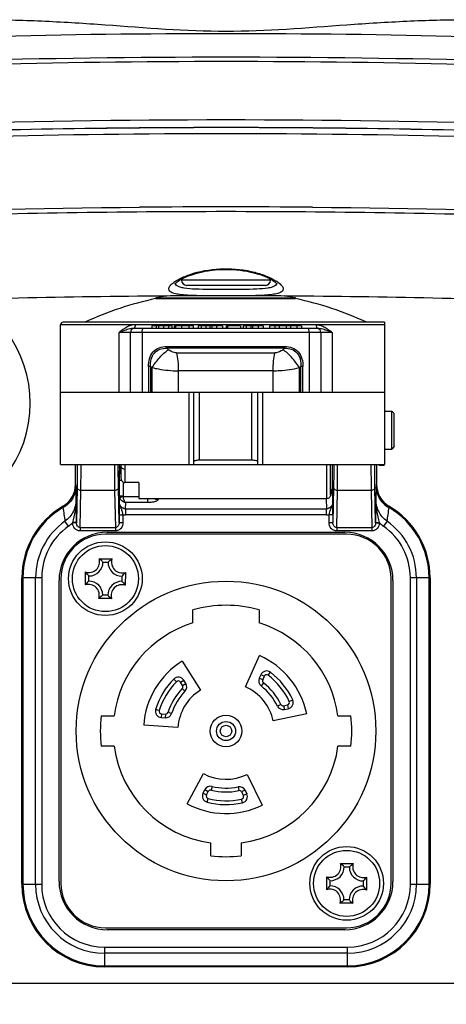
# Model space of a CAD drawing. Header units: millimetres. Extents: x 0 to 420, y -341 to 792.
# Tile 288 of 325: x 361 to 367, y 154 to 168. Entities that reach past the tile are written whole.
import ezdxf

# ---------------------------------------------------------------- set-up
doc = ezdxf.new("R2010")
doc.units = ezdxf.units.MM
doc.header["$LTSCALE"] = 23.1
doc.layers.get('0').update_dxf_attribs({"linetype": 'CONTINUOUS'})
doc.layers.add('02___PRT_ALL_AXES', color=7, linetype='CONTINUOUS')
doc.layers.add('DIM_PILOTEES', color=7, linetype='CONTINUOUS')
doc.styles.get("Standard").update_dxf_attribs({"font": 'txt', "width": 0.7})
doc.dimstyles.new('DIMSTYLE_4', dxfattribs={"dimtxt": 2.5, "dimasz": 3.5, "dimexe": 2, "dimexo": 0, "dimtad": 1, "dimdec": 0, "dimlfac": 5.882353, "dimdsep": 46, "dimtxsty": 'Standard', "dimblk": '_FILLED', "dimblk1": '_FILLED', "dimblk2": '_FILLED', "dimcen": 0.09, "dimazin": 2, "dimtp": 0.5, "dimtm": 0.5, "dimtfac": 1, "dimtdec": 0, "dimtofl": 0, "dimtmove": 0, "dimatfit": 3, "dimldrblk": '_FILLED', "dimfxl": 0, "dimtolj": 1, "dimarcsym": 0})

# ---------------------------------------------------------------- blocks, each defined once
blk = doc.blocks.new('_FILLED')
at = {"color": 0, "linetype": 'ByBlock'}
blk.add_solid([(0, 0), (-1, 0.1429), (-1, -0.1429)], dxfattribs=at)
blk = doc.blocks.new('*D7')
at = {"layer": 'DIM_PILOTEES', "color": 2, "linetype": 'Continuous'}
for p, q in [((333.361, 162.825), (333.361, 143.937)), ((394.248, 162.825), (394.248, 143.937)), ((333.361, 145.937), (363.805, 145.937)), ((394.248, 145.937), (363.805, 145.937))]:
    blk.add_line(p, q, dxfattribs=at)
at = {"layer": 'DIM_PILOTEES', "color": 2, "linetype": 'Continuous', "xscale": 3.5, "yscale": 3.5, "zscale": 3.5, "rotation": 180}
blk.add_blockref('_FILLED', (333.361, 145.937), dxfattribs=at)
at = {"layer": 'DIM_PILOTEES', "color": 2, "linetype": 'Continuous', "xscale": 3.5, "yscale": 3.5, "zscale": 3.5}
blk.add_blockref('_FILLED', (394.248, 145.937), dxfattribs=at)
at = {"layer": 'DIM_PILOTEES', "color": 2, "linetype": 'Continuous', "insert": (363.805, 149.062), "char_height": 2.5, "width": 8.30357, "attachment_point": 2, "line_spacing_factor": 0.9}
blk.add_mtext('{\\ftxt;\\W0.0001;\\H0.0001;\\~}{\\ftxt;\\W2.2142857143;\\H2.5; }{\\ftxt;\\W0.0001;\\H0.0001;\\~}', dxfattribs=at)

msp = doc.modelspace()

# ---------------------------------------------------------------- linework, layer by layer
at = {"color": 7, "linetype": 'Continuous'}
for p, q in [((363.2096, 164.0452), (363.2096, 164.0288)), ((364.3996, 164.0288), (363.2096, 164.0288)), ((364.3996, 164.0452), (364.3996, 164.0288)), ((364.3316, 163.9608), (363.2776, 163.9608)), ((362.8657, 163.7921), (364.7357, 163.7921)), ((362.8657, 163.7921), (362.8657, 163.7828)), ((362.8657, 163.7828), (364.7357, 163.7828)), ((364.7357, 163.7828), (364.7357, 163.7921)), ((365.9257, 163.4338), (361.5907, 163.4338)), ((361.5907, 161.5638), (361.5907, 163.4338)), ((365.9257, 163.4678), (361.6247, 163.4678)), ((365.0408, 163.3828), (362.5607, 163.3828)), ((363.0826, 163.4168), (362.8116, 163.4168)), ((362.8116, 163.4168), (362.8116, 163.3828)), ((362.8688, 163.4168), (362.8688, 163.3828)), ((362.9013, 163.4168), (362.9013, 163.3828)), ((362.9726, 163.3828), (362.9726, 163.4168)), ((363.0355, 163.4168), (363.0355, 163.3828)), ((363.0775, 163.4168), (363.0775, 163.3828)), ((363.0826, 163.3828), (363.0826, 163.4168)), ((363.3691, 163.4168), (363.1096, 163.4168)), ((363.1096, 163.4168), (363.1096, 163.3828)), ((363.1288, 163.4168), (363.1288, 163.3828)), ((363.2094, 163.4168), (363.2094, 163.3828)), ((363.3056, 163.4168), (363.3056, 163.3828)), ((363.3645, 163.4168), (363.3645, 163.3828)), ((363.3691, 163.3828), (363.3691, 163.4168)), ((363.7588, 163.4168), (363.4301, 163.4168)), ((363.4301, 163.4168), (363.4301, 163.3828)), ((363.4741, 163.4168), (363.4741, 163.3828)), ((363.5345, 163.4168), (363.5345, 163.3828)), ((363.5878, 163.4168), (363.5878, 163.3828)), ((363.6155, 163.4168), (363.6155, 163.3828)), ((363.6757, 163.4168), (363.6757, 163.3828)), ((363.7588, 163.4168), (363.7588, 163.3828)), ((363.9979, 163.4168), (363.8088, 163.4168)), ((363.8088, 163.4168), (363.8088, 163.3828)), ((363.8237, 163.4168), (363.8237, 163.3828)), ((363.9979, 163.4168), (363.9979, 163.3828)), ((364.3008, 163.4168), (364.0321, 163.4168)), ((364.0321, 163.4168), (364.0321, 163.3828)), ((364.0751, 163.4168), (364.0751, 163.3828)), ((364.1352, 163.4168), (364.1352, 163.3828)), ((364.1571, 163.4168), (364.1571, 163.3828)), ((364.2353, 163.4168), (364.2353, 163.3828)), ((364.3008, 163.4168), (364.3008, 163.3828)), ((364.8139, 163.4168), (364.3862, 163.4168)), ((364.3862, 163.4168), (364.3862, 163.3828)), ((364.4598, 163.4168), (364.4598, 163.3828)), ((364.5179, 163.4168), (364.5179, 163.3828)), ((364.6113, 163.4168), (364.6113, 163.3828)), ((364.6658, 163.4168), (364.6658, 163.3828)), ((364.7514, 163.4168), (364.7514, 163.3828)), ((364.8139, 163.4168), (364.8139, 163.3828)), ((365.9257, 163.4678), (365.9257, 161.5638)), ((365.2265, 163.3318), (362.3749, 163.3318)), ((362.3749, 162.5328), (362.3749, 163.3318)), ((362.5257, 162.5328), (362.5257, 163.3318)), ((362.6806, 163.3318), (362.6806, 162.5328)), ((364.9209, 162.5328), (364.9209, 163.3318)), ((365.0757, 163.3318), (365.0757, 162.5328)), ((365.2265, 163.3318), (365.2265, 162.5328)), ((363.009, 163.1419), (364.5924, 163.1419)), ((364.5897, 163.1178), (363.0118, 163.1178)), ((363.1423, 163.0574), (364.4591, 163.0574)), ((362.7942, 162.8764), (362.7666, 162.8764)), ((362.7666, 162.8764), (362.7666, 162.5328)), ((362.7942, 162.8764), (362.7942, 162.5328)), ((362.8168, 162.5328), (362.8168, 162.8593)), ((364.4356, 162.817), (363.1659, 162.817)), ((363.1659, 162.817), (363.1659, 162.5328)), ((364.4356, 162.5328), (364.4356, 162.817)), ((364.7847, 162.8593), (364.7847, 162.5328)), ((364.8349, 162.8764), (364.8073, 162.8764)), ((364.8073, 162.5328), (364.8073, 162.8764)), ((364.8349, 162.5328), (364.8349, 162.8764)), ((361.5907, 162.5328), (365.9257, 162.5328)), ((363.3096, 161.5638), (363.3096, 162.5328)), ((363.3757, 161.5638), (363.3757, 162.5328)), ((363.449, 161.6233), (363.449, 162.5328)), ((364.1525, 161.6233), (364.1525, 162.5328)), ((364.2257, 162.5328), (364.2257, 161.5638)), ((364.2919, 162.5328), (364.2919, 161.5638)), ((365.9257, 162.2778), (366.0231, 162.2778)), ((366.0571, 162.2438), (366.0231, 162.2778)), ((366.0231, 161.7678), (366.0231, 162.2778)), ((366.0571, 161.8018), (366.0571, 162.2438)), ((365.9257, 161.7678), (366.0231, 161.7678)), ((366.0571, 161.8018), (366.0231, 161.7678)), ((361.5907, 161.5638), (365.9257, 161.5638)), ((361.7901, 161.2955), (361.7901, 161.5638)), ((362.3796, 161.5247), (362.3781, 161.4777)), ((362.3802, 161.5427), (362.3796, 161.5247)), ((362.3982, 161.5638), (362.3982, 161.3845)), ((362.4492, 161.5638), (362.4492, 161.4967)), ((362.4492, 161.4967), (362.4492, 161.3197)), ((363.449, 161.6233), (364.1525, 161.6233)), ((365.1522, 161.1048), (365.1522, 161.5638)), ((365.2033, 161.1557), (365.2032, 161.5638)), ((365.2241, 161.5638), (365.2241, 161.2366)), ((365.8191, 161.5638), (365.8191, 161.2955)), ((365.8531, 161.5638), (365.8531, 161.5468)), ((365.9211, 161.5468), (365.8531, 161.5468)), ((365.9211, 161.5468), (365.9211, 161.5638)), ((361.7947, 161.2982), (361.7901, 161.2955)), ((361.8004, 161.11), (361.7964, 161.2667)), ((361.8105, 161.2602), (361.8016, 160.7847)), ((362.3737, 160.7847), (362.3648, 161.2602)), ((362.4075, 161.347), (362.3773, 161.347)), ((362.3773, 161.1444), (362.3773, 161.347)), ((362.4283, 161.3254), (362.4283, 161.1444)), ((362.6362, 161.3197), (362.4492, 161.3197)), ((362.6362, 161.3197), (362.6362, 161.1048)), ((365.2241, 161.2366), (365.2287, 161.2366)), ((365.2445, 161.2602), (365.2356, 160.7847)), ((365.8077, 160.7847), (365.7988, 161.2602)), ((365.8129, 161.2667), (365.8089, 161.11)), ((365.8191, 161.2955), (365.8146, 161.2982)), ((361.8522, 160.7188), (361.8615, 161.2139)), ((362.3138, 161.2139), (361.8615, 161.2139)), ((362.3138, 161.2139), (362.3231, 160.7188)), ((362.3773, 161.1444), (362.3749, 161.0635)), ((362.3773, 161.1444), (362.4283, 161.1444)), ((362.3808, 161.1207), (362.4297, 161.1345)), ((362.4297, 161.1345), (362.6362, 161.1345)), ((362.6362, 161.1048), (365.1522, 161.1048)), ((362.7591, 161.053), (362.7591, 161.1048)), ((362.8951, 161.1048), (362.8951, 161.0932)), ((365.1458, 161.1046), (365.1498, 160.9682)), ((365.2344, 161.0635), (365.2298, 161.2191)), ((365.2862, 160.7188), (365.2955, 161.2139)), ((365.7478, 161.2139), (365.2955, 161.2139)), ((365.7478, 161.2139), (365.7571, 160.7188)), ((362.4595, 160.9682), (362.462, 161.053)), ((362.4595, 160.9682), (365.1498, 160.9682)), ((362.4595, 160.9682), (362.4595, 160.8867)), ((362.7591, 161.053), (362.462, 161.053)), ((365.1498, 160.8867), (365.1498, 160.9682)), ((362.3737, 160.8934), (362.3737, 160.7847)), ((362.3737, 160.8904), (362.4247, 160.8904)), ((362.4247, 160.8904), (362.4247, 160.7848)), ((365.1498, 160.8867), (362.4595, 160.8867)), ((365.2356, 160.8904), (365.1846, 160.8904)), ((365.1846, 160.7847), (365.1846, 160.8904)), ((365.2356, 160.8934), (365.2356, 160.7847)), ((361.6951, 160.7348), (361.6484, 160.8016)), ((361.8016, 160.7826), (361.7506, 160.7811)), ((361.7929, 160.7844), (361.7512, 160.784)), ((361.8016, 160.7847), (361.8016, 160.786)), ((361.8522, 160.7188), (362.3231, 160.7188)), ((361.8522, 160.7188), (361.8522, 160.6726)), ((362.3231, 160.7188), (362.3231, 160.6726)), ((362.3737, 160.7847), (362.4247, 160.7847)), ((365.1846, 160.7847), (365.2356, 160.7847)), ((365.2862, 160.7188), (365.7571, 160.7188)), ((365.2862, 160.7188), (365.2862, 160.6726)), ((365.7571, 160.7188), (365.7571, 160.6726)), ((365.8077, 160.786), (365.8077, 160.7847)), ((365.8077, 160.7826), (365.8587, 160.7811)), ((365.8164, 160.7844), (365.858, 160.784)), ((365.9609, 160.8016), (365.9142, 160.7348)), ((362.3231, 160.6726), (361.8522, 160.6726)), ((365.4196, 160.6288), (362.1896, 160.6288)), ((362.2151, 160.6543), (365.3941, 160.6543)), ((365.7571, 160.6726), (365.2862, 160.6726)), ((362.1051, 160.301), (362.2789, 160.2994)), ((362.1576, 160.2551), (362.2256, 160.2545)), ((361.3368, 160.0466), (361.0719, 160.0466)), ((361.0719, 155.9411), (361.0719, 160.0466)), ((361.0859, 160.0466), (361.0859, 155.9411)), ((361.2553, 155.9411), (361.2553, 160.0466)), ((361.3368, 160.0466), (361.3368, 155.9411)), ((361.9225, 159.9493), (361.924, 160.123)), ((361.9683, 160.0018), (361.9689, 160.0698)), ((362.4109, 160.0658), (362.4103, 159.9978)), ((362.4568, 160.1183), (362.4553, 159.9446)), ((366.5374, 160.0466), (366.2725, 160.0466)), ((366.2725, 155.9411), (366.2725, 160.0466)), ((366.354, 160.0466), (366.354, 155.9411)), ((366.5234, 155.9411), (366.5234, 160.0466)), ((366.5374, 160.0466), (366.5374, 155.9411)), ((361.5691, 155.9793), (361.5691, 160.0083)), ((361.5946, 160.0338), (361.5946, 155.9538)), ((366.0146, 155.9538), (366.0146, 160.0338)), ((366.0401, 160.0083), (366.0401, 155.9793)), ((362.2217, 159.8125), (362.1537, 159.8131)), ((362.2741, 159.7667), (362.1004, 159.7682)), ((363.3626, 159.4408), (363.3626, 159.6177)), ((364.2466, 159.6177), (364.2466, 159.4408)), ((364.0674, 158.584), (364.2541, 159.0033)), ((363.2191, 158.9309), (363.4623, 158.5416)), ((364.2703, 158.7471), (364.249, 158.6992)), ((364.3169, 158.7264), (364.2703, 158.7471)), ((364.3685, 158.7397), (364.3992, 158.7804)), ((363.1425, 158.654), (363.1064, 158.69)), ((363.1954, 158.648), (363.2387, 158.675)), ((363.2232, 158.6035), (363.1954, 158.648)), ((363.2232, 158.6035), (363.2665, 158.6305)), ((363.2665, 158.6305), (363.2387, 158.675)), ((364.2956, 158.6785), (364.249, 158.6992)), ((364.3057, 158.6378), (364.2744, 158.5976)), ((364.3169, 158.7264), (364.2956, 158.6785)), ((363.2188, 158.5618), (363.2554, 158.5263)), ((364.5388, 158.3501), (364.4929, 158.3278)), ((364.5764, 158.3317), (364.6277, 158.3426)), ((364.5764, 158.3317), (364.587, 158.2818)), ((364.6277, 158.3426), (364.6383, 158.2927)), ((364.6514, 158.3902), (364.6976, 158.4119)), ((362.9109, 158.2685), (362.8622, 158.2835)), ((362.941, 158.2246), (362.9375, 158.1737)), ((362.941, 158.2246), (362.9933, 158.221)), ((362.9933, 158.221), (362.9898, 158.1701)), ((363.0281, 158.2444), (363.0766, 158.2288)), ((364.8855, 158.2236), (364.4365, 158.1281)), ((364.587, 158.2818), (364.6383, 158.2927)), ((362.134, 158.1978), (362.3055, 158.1978)), ((363.1602, 158.0389), (362.7023, 158.0709)), ((362.9375, 158.1737), (362.9898, 158.1701)), ((365.3038, 158.1978), (365.4752, 158.1978)), ((362.3055, 157.7898), (362.134, 157.7898)), ((365.4752, 157.7898), (365.3038, 157.7898)), ((363.2859, 157.0182), (363.5014, 157.4234)), ((364.0878, 157.4132), (364.289, 157.0006)), ((363.4977, 157.1631), (363.5223, 157.2094)), ((363.4977, 157.1631), (363.5427, 157.1391)), ((363.5223, 157.2094), (363.5674, 157.1854)), ((363.5427, 157.1391), (363.5674, 157.1854)), ((363.6181, 157.2519), (363.6057, 157.2024)), ((363.9652, 157.2458), (363.9759, 157.196)), ((364.0594, 157.2), (364.0136, 157.1776)), ((364.0136, 157.1776), (364.0366, 157.1305)), ((364.0824, 157.1529), (364.0366, 157.1305)), ((364.0594, 157.2), (364.0824, 157.1529)), ((363.5509, 157.041), (363.564, 157.0903)), ((364.025, 157.0327), (364.0136, 157.0825)), ((363.6006, 156.3232), (363.6006, 156.4946)), ((364.0086, 156.4946), (364.0086, 156.3232)), ((365.3351, 156.221), (365.5089, 156.2194)), ((365.3876, 156.1751), (365.4556, 156.1745)), ((365.1525, 155.8693), (365.154, 156.043)), ((365.1983, 155.9218), (365.1989, 155.9898)), ((365.6409, 155.9858), (365.6403, 155.9178)), ((365.6868, 156.0383), (365.6853, 155.8646)), ((361.0719, 155.9411), (361.3368, 155.9411)), ((366.2725, 155.9411), (366.5374, 155.9411)), ((365.4517, 155.7325), (365.3837, 155.7331)), ((365.5041, 155.6867), (365.3304, 155.6882)), ((362.1896, 155.3588), (365.4196, 155.3588)), ((365.3941, 155.3333), (362.2151, 155.3333)), ((362.1769, 155.101), (365.4324, 155.101)), ((362.1769, 155.101), (362.1769, 154.8361)), ((365.4324, 154.8361), (365.4324, 155.101)), ((365.4324, 155.0195), (362.1769, 155.0195)), ((362.1769, 154.8501), (365.4324, 154.8501)), ((365.4324, 154.8361), (362.1769, 154.8361)), ((356.7104, 154.6193), (376.7364, 154.6193))]:
    msp.add_line(p, q, dxfattribs=at)
msp.add_lwpolyline([(363.1219, 163.9812), (363.1219, 163.9811), (363.1227, 163.9823), (363.1255, 163.9859), (363.1309, 163.9917), (363.1391, 163.9992), (363.1499, 164.008), (363.1637, 164.0178), (363.1803, 164.0286), (363.1999, 164.04), (363.2227, 164.0521), (363.2488, 164.0647), (363.2785, 164.0776), (363.3117, 164.0908), (363.3485, 164.1038), (363.3884, 164.1164), (363.4309, 164.1283), (363.4754, 164.1391), (363.5211, 164.1486), (363.5676, 164.1567), (363.6144, 164.1633), (363.6616, 164.1685), (363.709, 164.1722), (363.7565, 164.1744), (363.804, 164.1751), (363.8516, 164.1744), (363.8991, 164.1722), (363.9465, 164.1686), (363.9937, 164.1635), (364.0405, 164.1569), (364.0871, 164.1488), (364.1328, 164.1393), (364.1773, 164.1286), (364.2199, 164.1167), (364.2598, 164.1041), (364.2966, 164.0911), (364.3299, 164.078), (364.3596, 164.0651), (364.3857, 164.0525), (364.4085, 164.0405), (364.4282, 164.029), (364.4449, 164.0183), (364.4587, 164.0084), (364.4697, 163.9996), (364.478, 163.9921), (364.4835, 163.9862), (364.4843, 163.9852)], dxfattribs=at)
for centre, radius in [((362.1896, 160.0338), 0.493), ((362.1896, 160.0338), 0.442), ((363.8046, 157.9938), 2.006), ((363.8046, 157.9938), 0.2125), ((363.8046, 157.9938), 0.1275), ((363.8046, 157.9938), 0.0765), ((365.4196, 155.9538), 0.493), ((365.4196, 155.9538), 0.442)]:
    msp.add_circle(centre, radius, dxfattribs=at)
for centre, radius, start, end in [((363.8046, 31.1826), 133.8288, 89.503787, 90.496213), ((363.348, 163.6732), 0.407, 126.16912, 126.42121), ((363.2776, 164.0288), 0.068, 180, 270), ((364.3316, 164.0288), 0.068, 270, 360), ((364.2206, 163.6163), 0.477, 54.08069, 57.60727), ((359.5683, 162.3824), 1.615, 124.60896, 59.55378), ((363.8007, 159.3708), 4.51, 101.96523, 114.7107), ((363.8007, 159.3809), 4.5092, 100.12767, 101.96719), ((363.8007, 159.3809), 4.5092, 78.03281, 79.87333), ((363.8007, 159.3708), 4.51, 65.2893, 78.03477), ((361.6247, 163.4338), 0.034, 90, 180), ((362.5767, 163.3318), 0.051, 90, 180), ((365.0247, 163.3318), 0.051, 0, 90), ((369.0983, 170.6454), 9.6804, 231.04269, 231.21381), ((358.5033, 170.6454), 9.6803, 308.78619, 308.95731), ((368.1775, 169.9742), 8.9084, 232.82128, 233.00365), ((359.424, 169.9741), 8.9083, 306.99635, 307.17872), ((362.4446, 161.5978), 0.085, 203.61101, 236.82887), ((362.4339, 161.5603), 0.0523, 210.35604, 213.11586), ((361.4501, 161.2955), 0.3401, 300.88513, 359.99606), ((361.4547, 161.2981), 0.34, 299.98469, 0.00371), ((365.1437, 161.2366), 0.085, 314.14508, 359.99769), ((366.1545, 161.2981), 0.34, 179.99662, 240.01556), ((366.1592, 161.2955), 0.3401, 180.0042, 239.11461), ((308.8531, 160.7558), 52.9484, 0.03274, 0.38329), ((362.4615, 161.1446), 0.0842, 180.12794, 196.52291), ((362.4651, 161.1444), 0.0368, 179.9761, 195.72655), ((365.1479, 161.2208), 0.0822, 312.43972, 323.6084), ((436.6245, 160.6909), 70.8169, 179.660929, 179.923032), ((362.1769, 160.0466), 1.105, 119.98393, 180), ((362.1769, 160.0466), 1.091, 120.55975, 180), ((368.9207, 161.9283), 7.3591, 187.35636, 188.80696), ((353.7957, 160.8994), 11.4399, 359.97, 0.82185), ((359.0507, 161.8769), 6.9934, 351.15515, 352.6816), ((365.4324, 160.0466), 1.105, 0, 60.01607), ((365.4324, 160.0466), 1.091, 0, 59.43968), ((362.4595, 161.0499), 0.1632, 257.69038, 269.99064), ((365.1498, 161.0499), 0.1633, 270.01202, 282.3066), ((362.1769, 160.0466), 0.9216, 124.99328, 180), ((362.1769, 160.0466), 0.8401, 124.99321, 180), ((361.4489, 161.0861), 0.429, 305.02572, 314.69435), ((361.8976, 160.7504), 0.1502, 167.07202, 168.20915), ((361.8887, 160.7845), 0.0871, 179.86671, 181.25815), ((365.7206, 160.7845), 0.0871, 358.74124, 0.13276), ((365.7117, 160.7504), 0.1502, 11.79166, 12.92736), ((366.1604, 161.0861), 0.429, 225.3044, 234.97342), ((365.4324, 160.0466), 0.8401, 0, 55.00724), ((365.4324, 160.0466), 0.9216, 0, 55.00649), ((362.2151, 160.0083), 0.646, 90, 180), ((362.1896, 160.0338), 0.595, 90, 180), ((365.3941, 160.0083), 0.646, 0, 90), ((365.4196, 160.0338), 0.595, 0, 90), ((361.9706, 160.2568), 0.1416, 250.79364, 18.18868), ((361.9706, 160.2568), 0.187, 269.49116, 359.49116), ((362.4126, 160.2528), 0.187, 179.49116, 269.49116), ((362.4126, 160.2528), 0.1416, 160.79364, 288.18868), ((361.9667, 159.8148), 0.1416, 340.79364, 108.18868), ((361.9667, 159.8148), 0.187, 359.49116, 89.49116), ((362.4087, 159.8109), 0.187, 89.49116, 179.49116), ((362.4087, 159.8109), 0.1416, 70.79364, 198.18868), ((363.8046, 157.9938), 1.683, 74.77405, 105.22595), ((363.8046, 157.9938), 1.513, 106.98581, 172.25113), ((363.8046, 157.9938), 1.513, 7.74887, 73.01419), ((363.8046, 157.9938), 1.105, 12, 66), ((363.8046, 157.9938), 1.105, 122, 176), ((364.348, 158.7126), 0.085, 52.9139, 156), ((364.348, 158.7126), 0.034, 52.9139, 156), ((363.8046, 157.9938), 0.935, 25.0861, 52.9139), ((363.8046, 157.9938), 0.986, 25.0861, 52.9139), ((363.8046, 157.9938), 0.986, 135.0861, 162.9139), ((363.8046, 157.9938), 0.935, 135.0861, 162.9139), ((363.1666, 158.63), 0.085, 32, 135.0861), ((363.1666, 158.63), 0.034, 32, 135.0861), ((363.1944, 158.5855), 0.034, 315.88654, 32), ((363.1944, 158.5855), 0.085, 315.88654, 32), ((364.3266, 158.6647), 0.085, 156, 232.11346), ((363.8046, 157.9938), 0.765, 25.88654, 52.11346), ((364.3266, 158.6647), 0.034, 156, 232.11346), ((363.8046, 157.9938), 0.816, 25.88654, 52.11346), ((363.8046, 157.9938), 0.816, 135.88654, 162.11346), ((363.8046, 157.9938), 0.765, 135.88654, 162.11346), ((363.8046, 157.9938), 0.646, 122, 176), ((363.8046, 157.9938), 0.646, 12, 66), ((364.5693, 158.3649), 0.034, 205.88654, 282), ((364.6206, 158.3758), 0.034, 282, 25.0861), ((364.6206, 158.3758), 0.085, 282, 25.0861), ((362.9434, 158.2585), 0.085, 162.9139, 266), ((362.9434, 158.2585), 0.034, 162.9139, 266), ((362.9957, 158.2549), 0.085, 266, 342.11346), ((362.9957, 158.2549), 0.034, 266, 342.11346), ((364.5693, 158.3649), 0.085, 205.88654, 282), ((363.8046, 157.9938), 1.683, 173.03794, 186.96206), ((363.8046, 157.9938), 1.683, 353.03794, 6.96206), ((363.8046, 157.9938), 1.513, 187.74887, 262.25113), ((363.8046, 157.9938), 1.513, 277.74887, 352.25113), ((363.8046, 157.9938), 0.646, 242, 296), ((363.5728, 157.1232), 0.085, 152, 255.0861), ((363.5974, 157.1695), 0.085, 75.88654, 152), ((363.5974, 157.1695), 0.034, 75.88654, 152), ((363.8046, 157.9938), 0.816, 255.88654, 282.11346), ((363.8046, 157.9938), 0.765, 255.88654, 282.11346), ((363.983, 157.1627), 0.085, 26, 102.11346), ((363.983, 157.1627), 0.034, 26, 102.11346), ((364.006, 157.1156), 0.085, 282.9139, 26), ((363.8046, 157.9938), 1.105, 242, 296), ((363.5728, 157.1232), 0.034, 152, 255.0861), ((363.8046, 157.9938), 0.986, 255.0861, 282.9139), ((363.8046, 157.9938), 0.935, 255.0861, 282.9139), ((364.006, 157.1156), 0.034, 282.9139, 26), ((363.8046, 157.9938), 1.683, 263.03794, 276.96206), ((365.2006, 156.1768), 0.1416, 250.79364, 18.18868), ((365.2006, 156.1768), 0.187, 269.49116, 359.49116), ((365.6426, 156.1728), 0.187, 179.49116, 269.49116), ((365.6426, 156.1728), 0.1416, 160.79364, 288.18868), ((362.2151, 155.9793), 0.646, 180, 270), ((365.3941, 155.9793), 0.646, 270, 360), ((362.1769, 155.9411), 1.105, 180, 270), ((362.1769, 155.9411), 1.091, 180, 270), ((362.1769, 155.9411), 0.9216, 180, 270), ((362.1769, 155.9411), 0.8401, 180, 270), ((362.1896, 155.9538), 0.595, 180, 270), ((365.1967, 155.7348), 0.1416, 340.79364, 108.18868), ((365.1967, 155.7348), 0.187, 359.49116, 89.49116), ((365.4196, 155.9538), 0.595, 270, 360), ((365.4324, 155.9411), 1.105, 270, 360), ((365.4324, 155.9411), 1.091, 270, 360), ((365.4324, 155.9411), 0.9216, 270, 360), ((365.4324, 155.9411), 0.8401, 270, 360), ((365.6387, 155.7309), 0.187, 89.49116, 179.49116), ((365.6387, 155.7309), 0.1416, 70.79364, 198.18868)]:
    msp.add_arc(centre, radius, start, end, dxfattribs=at)
for centre, major_axis, start_param, end_param in [((362.4361, 161.5596), (0.051, 0), -2.4728793, -2.412888), ((365.1391, 161.2366), (0.085, 0), -0.7127251, 0)]:
    msp.add_ellipse(centre, major_axis=major_axis, ratio=0.9999619, start_param=start_param, end_param=end_param, dxfattribs=at)
for points, knots in [([(360.5859, 167.5179), (360.8526, 167.5179), (361.3867, 167.5037), (362.4585, 167.4343), (363.2644, 167.3647), (363.8046, 167.3647)], [0, 0, 0, 0, 0.2483, 0.4970955, 1, 1, 1, 1]), ([(363.8046, 167.3647), (364.3449, 167.3647), (365.1508, 167.4343), (366.2226, 167.5037), (366.7567, 167.5179), (367.0234, 167.5179)], [0, 0, 0, 0, 0.5029004, 0.7516979, 1, 1, 1, 1]), ([(338.6801, 164.0573), (339.4406, 164.3012), (341.0752, 164.7573), (343.6942, 165.3347), (346.5952, 165.8384), (349.7376, 166.261), (353.0777, 166.5964), (357.7853, 166.924), (363.8046, 167.0838), (369.8239, 166.924), (374.5316, 166.5964), (377.8716, 166.261), (381.0141, 165.8384), (383.915, 165.3347), (386.534, 164.7573), (388.1687, 164.3012), (388.9292, 164.0573)], [0, 0, 0, 0, 0.0471966, 0.1002127, 0.158437, 0.2211518, 0.2875558, 0.3567824, 0.5000002, 0.6432179, 0.7124445, 0.7788484, 0.8415633, 0.8997874, 0.9528025, 1, 1, 1, 1]), ([(339.949, 164.3825), (340.7124, 164.5947), (342.3305, 164.9925), (344.8915, 165.4984), (347.6811, 165.9378), (351.7515, 166.4384), (357.148, 166.8517), (363.8051, 167.0169), (370.4622, 166.8517), (375.8586, 166.4383), (379.929, 165.9376), (382.7184, 165.4982), (385.2794, 164.9923), (386.8974, 164.5946), (387.6608, 164.3823)], [0, 0, 0, 0, 0.049409, 0.1038392, 0.1627301, 0.2254464, 0.3595138, 0.500004, 0.6404937, 0.7745598, 0.8372751, 0.8961649, 0.9505933, 1, 1, 1, 1]), ([(347.9618, 165.1785), (349.1931, 165.3469), (351.7316, 165.6399), (357.0107, 166.0585), (363.8046, 166.2614), (370.5986, 166.0585), (375.8777, 165.6399), (378.4162, 165.3469), (379.6475, 165.1785)], [0, 0, 0, 0, 0.1173609, 0.2412292, 0.5, 0.7587708, 0.8826391, 1, 1, 1, 1]), ([(339.7007, 163.3459), (340.423, 163.552), (341.9533, 163.9398), (344.3758, 164.4372), (347.0154, 164.8742), (350.8755, 165.3808), (356.0136, 165.8189), (362.3884, 166.0387), (368.8264, 165.9527), (375.041, 165.5649), (379.9459, 164.9908), (383.5435, 164.3793), (385.212, 164.0276), (386.0079, 163.8394)], [0, 0, 0, 0, 0.0482869, 0.1014362, 0.1589479, 0.2202528, 0.3516843, 0.4902745, 0.6301683, 0.7654429, 0.8904182, 0.947423, 1, 1, 1, 1]), ([(346.2617, 164.822), (347.5979, 165.0338), (350.3774, 165.4015), (354.6796, 165.7886), (359.1896, 166.0246), (363.8046, 166.104), (368.4196, 166.0246), (372.9296, 165.7886), (377.2318, 165.4015), (380.0113, 165.0338), (381.3475, 164.822)], [0, 0, 0, 0, 0.1152725, 0.238806, 0.367975, 0.4999998, 0.6320247, 0.7611937, 0.8847274, 1, 1, 1, 1]), ([(346.2725, 164.8235), (347.6085, 165.0352), (350.3876, 165.4024), (354.6887, 165.789), (359.1973, 166.0246), (363.8106, 166.1037), (368.4238, 166.0242), (372.932, 165.7882), (377.2325, 165.4012), (380.011, 165.0337), (381.3467, 164.8219)], [0, 0, 0, 0, 0.1152942, 0.2388383, 0.3680088, 0.5000286, 0.6320448, 0.7612043, 0.8847304, 1, 1, 1, 1]), ([(347.0218, 163.8665), (348.2238, 164.0465), (350.7111, 164.3626), (355.9163, 164.8283), (359.9268, 164.9828), (362.6456, 165.0064)], [0, 0, 0, 0, 0.2326159, 0.4796663, 1, 1, 1, 1]), ([(347.6127, 163.892), (348.8646, 164.0705), (351.4514, 164.3808), (355.4345, 164.7084), (359.5789, 164.9076), (363.8046, 164.9745), (368.0304, 164.9076), (372.1748, 164.7084), (376.1579, 164.3808), (378.7447, 164.0705), (379.9966, 163.892)], [0, 0, 0, 0, 0.1168085, 0.240584, 0.3690947, 0.5, 0.6309053, 0.759416, 0.8831915, 1, 1, 1, 1]), ([(364.9637, 165.0064), (367.6841, 164.9828), (371.697, 164.8281), (376.9051, 164.3618), (379.3936, 164.0454), (380.5963, 163.8652)], [0, 0, 0, 0, 0.5203585, 0.7674053, 1, 1, 1, 1]), ([(363.1078, 164.0018), (363.1417, 164.0266), (363.2274, 164.0729), (363.4465, 164.1529), (363.7773, 164.2007), (364.1126, 164.164), (364.3439, 164.0891), (364.4376, 164.0435), (364.4762, 164.019)], [0, 0, 0, 0, 0.0882553, 0.2034154, 0.4896082, 0.7821814, 0.9039268, 1, 1, 1, 1]), ([(363.0397, 163.9125), (363.0396, 163.9275), (363.0592, 163.9634), (363.0881, 163.9872), (363.1064, 164.0007)], [0, 0, 0, 0, 0.3961287, 1, 1, 1, 1]), ([(364.5004, 164.0025), (364.5194, 163.9888), (364.5492, 163.9645), (364.5697, 163.9278), (364.5696, 163.9125)], [0, 0, 0, 0, 0.6054396, 1, 1, 1, 1]), ([(364.5696, 163.9125), (364.5696, 163.9012), (364.5598, 163.8827), (364.537, 163.8674), (364.5003, 163.8513), (364.4371, 163.8381), (364.3437, 163.8285), (364.2292, 163.8235), (364.0977, 163.8215), (363.9543, 163.821), (363.8046, 163.8209), (363.655, 163.821), (363.5116, 163.8215), (363.3801, 163.8235), (363.2656, 163.8285), (363.1722, 163.8381), (363.109, 163.8513), (363.0723, 163.8674), (363.0494, 163.8827), (363.0397, 163.9012), (363.0397, 163.9125)], [0, 0, 0, 0, 0.0213306, 0.0349971, 0.0518785, 0.0965951, 0.1561466, 0.2291037, 0.3129617, 0.4044954, 0.4999958, 0.595496, 0.6870304, 0.7708901, 0.8438487, 0.9034019, 0.9481199, 0.9650021, 0.9786691, 1, 1, 1, 1]), ([(363.1513, 163.9535), (363.1479, 163.9557), (363.1366, 163.9639), (363.1278, 163.9765), (363.1256, 163.9863)], [0, 0, 0, 0, 0.2875884, 1, 1, 1, 1]), ([(364.4585, 163.9538), (364.4469, 163.9462), (364.4164, 163.9338), (364.3352, 163.9166), (364.2014, 163.9083), (364.0145, 163.9058), (363.8057, 163.906), (363.5968, 163.9058), (363.4095, 163.9082), (363.2754, 163.9165), (363.1938, 163.9336), (363.1631, 163.9458), (363.1513, 163.9535)], [0, 0, 0, 0, 0.0316708, 0.0738052, 0.1885717, 0.3354424, 0.4994331, 0.6635103, 0.8106329, 0.9257815, 0.9681299, 1, 1, 1, 1]), ([(364.4837, 163.9863), (364.483, 163.9832), (364.4784, 163.9699), (364.4675, 163.9598), (364.4585, 163.9538)], [0, 0, 0, 0, 0.2274038, 1, 1, 1, 1]), ([(362.5886, 163.4338), (362.5687, 163.4346), (362.5285, 163.4262), (362.4736, 163.4013), (362.4232, 163.368), (362.3906, 163.3444), (362.3749, 163.3318)], [0, 0, 0, 0, 0.2489218, 0.4985061, 0.7497052, 1, 1, 1, 1]), ([(362.5174, 163.377), (362.4943, 163.3717), (362.4469, 163.3562), (362.3998, 163.3399), (362.3749, 163.3318)], [0, 0, 0, 0, 0.4746336, 1, 1, 1, 1]), ([(362.5886, 163.4338), (362.5886, 163.4236), (362.5861, 163.4058), (362.5759, 163.3892), (362.5692, 163.3853)], [0, 0, 0, 0, 0.5683061, 1, 1, 1, 1]), ([(362.6806, 163.3318), (362.6806, 163.344), (362.6816, 163.3613), (362.6937, 163.3828), (362.7006, 163.3828)], [0, 0, 0, 0, 0.6395683, 1, 1, 1, 1]), ([(364.9209, 163.3318), (364.9209, 163.344), (364.9199, 163.3613), (364.9078, 163.3828), (364.9009, 163.3828)], [0, 0, 0, 0, 0.6395683, 1, 1, 1, 1]), ([(365.0248, 163.3928), (365.023, 163.3954), (365.0157, 163.4078), (365.0129, 163.4226), (365.0129, 163.4338)], [0, 0, 0, 0, 0.2204531, 1, 1, 1, 1]), ([(365.0129, 163.4338), (365.0229, 163.4332), (365.0429, 163.432), (365.082, 163.4226), (365.1462, 163.3926), (365.1941, 163.3556), (365.2265, 163.3318)], [0, 0, 0, 0, 0.1250006, 0.2492777, 0.4989359, 1, 1, 1, 1]), ([(365.0408, 163.3828), (365.0394, 163.3828), (365.0329, 163.3839), (365.0278, 163.3888), (365.0248, 163.3928)], [0, 0, 0, 0, 0.2249034, 1, 1, 1, 1]), ([(365.2265, 163.3318), (365.2012, 163.3399), (365.1535, 163.3566), (365.1053, 163.3723), (365.0819, 163.3775)], [0, 0, 0, 0, 0.5256936, 1, 1, 1, 1]), ([(362.7666, 162.8764), (362.7666, 162.911), (362.7747, 162.98), (362.8221, 163.0738), (362.9085, 163.1327), (362.9759, 163.1419), (363.009, 163.1419)], [0, 0, 0, 0, 0.2565733, 0.5085855, 0.7544325, 1, 1, 1, 1]), ([(362.7942, 162.8764), (362.7917, 162.9382), (362.811, 163.0417), (362.9186, 163.113), (362.981, 163.1189), (363.0118, 163.1178)], [0, 0, 0, 0, 0.5035241, 0.749321, 1, 1, 1, 1]), ([(362.8168, 162.8593), (362.8463, 162.9083), (362.9116, 162.9958), (362.9917, 163.071), (363.0343, 163.0997)], [0, 0, 0, 0, 0.5267496, 1, 1, 1, 1]), ([(363.009, 163.1419), (363.009, 163.1397), (363.0093, 163.1316), (363.0102, 163.1235), (363.0118, 163.1178)], [0, 0, 0, 0, 0.2714814, 1, 1, 1, 1]), ([(363.1423, 163.0574), (363.133, 163.0574), (363.0939, 163.0617), (363.0575, 163.081), (363.0343, 163.0997)], [0, 0, 0, 0, 0.2382896, 1, 1, 1, 1]), ([(364.5672, 163.0997), (364.5592, 163.0933), (364.5273, 163.0709), (364.4879, 163.0574), (364.4591, 163.0574)], [0, 0, 0, 0, 0.2625002, 1, 1, 1, 1]), ([(364.7847, 162.8593), (364.7551, 162.9083), (364.6899, 162.9958), (364.6098, 163.071), (364.5672, 163.0997)], [0, 0, 0, 0, 0.526867, 1, 1, 1, 1]), ([(364.5897, 163.1178), (364.5901, 163.1195), (364.5918, 163.1274), (364.5924, 163.1356), (364.5924, 163.1419)], [0, 0, 0, 0, 0.2158879, 1, 1, 1, 1]), ([(364.5897, 163.1178), (364.6204, 163.1189), (364.6828, 163.113), (364.7905, 163.0417), (364.8098, 162.9382), (364.8073, 162.8764)], [0, 0, 0, 0, 0.2506784, 0.4964753, 1, 1, 1, 1]), ([(364.5924, 163.1419), (364.6255, 163.1419), (364.6929, 163.1327), (364.7794, 163.0738), (364.8268, 162.98), (364.8349, 162.911), (364.8349, 162.8764)], [0, 0, 0, 0, 0.2455654, 0.4914129, 0.7434256, 1, 1, 1, 1]), ([(363.1423, 163.0574), (363.1508, 163.0216), (363.1623, 162.9415), (363.1659, 162.8609), (363.1659, 162.817)], [0, 0, 0, 0, 0.4555279, 1, 1, 1, 1]), ([(364.4356, 162.817), (364.4356, 162.8609), (364.4392, 162.9415), (364.4507, 163.0216), (364.4591, 163.0574)], [0, 0, 0, 0, 0.5444721, 1, 1, 1, 1]), ([(362.8168, 162.8593), (362.844, 162.8524), (362.9589, 162.8278), (363.0766, 162.817), (363.1659, 162.817)], [0, 0, 0, 0, 0.2392704, 1, 1, 1, 1]), ([(364.4356, 162.817), (364.4653, 162.817), (364.5827, 162.8208), (364.6997, 162.8379), (364.7847, 162.8593)], [0, 0, 0, 0, 0.2536777, 1, 1, 1, 1]), ([(361.8135, 161.5634), (361.8133, 161.5323), (361.8126, 161.4312), (361.8118, 161.3301), (361.8105, 161.2602)], [0, 0, 0, 0, 0.3080046, 1, 1, 1, 1]), ([(361.8615, 161.2139), (361.8618, 161.2355), (361.8635, 161.352), (361.8642, 161.4685), (361.8646, 161.5634)], [0, 0, 0, 0, 0.185068, 1, 1, 1, 1]), ([(362.3106, 161.5634), (362.3108, 161.5274), (362.3115, 161.4109), (362.3124, 161.2944), (362.3138, 161.2139)], [0, 0, 0, 0, 0.3093608, 1, 1, 1, 1]), ([(362.3648, 161.2602), (362.3645, 161.2791), (362.3629, 161.3801), (362.3622, 161.4812), (362.3618, 161.5634)], [0, 0, 0, 0, 0.1870831, 1, 1, 1, 1]), ([(362.3981, 161.4869), (362.3951, 161.4893), (362.3849, 161.4994), (362.3796, 161.5142), (362.3796, 161.5247)], [0, 0, 0, 0, 0.2675751, 1, 1, 1, 1]), ([(362.4492, 161.4967), (362.435, 161.4966), (362.4062, 161.5128), (362.3982, 161.5422), (362.3982, 161.5561)], [0, 0, 0, 0, 0.5055807, 1, 1, 1, 1]), ([(363.3757, 161.6024), (363.3757, 161.6056), (363.3825, 161.6132), (363.4076, 161.6212), (363.4313, 161.6233), (363.449, 161.6233)], [0, 0, 0, 0, 0.1217312, 0.330885, 1, 1, 1, 1]), ([(364.1525, 161.6233), (364.1702, 161.6233), (364.1939, 161.6212), (364.2189, 161.6132), (364.2257, 161.6056), (364.2257, 161.6024)], [0, 0, 0, 0, 0.669119, 0.8782635, 1, 1, 1, 1]), ([(365.2475, 161.5634), (365.2473, 161.5323), (365.2466, 161.4312), (365.2458, 161.3301), (365.2445, 161.2602)], [0, 0, 0, 0, 0.3080046, 1, 1, 1, 1]), ([(365.2955, 161.2139), (365.2958, 161.2355), (365.2975, 161.352), (365.2982, 161.4685), (365.2986, 161.5634)], [0, 0, 0, 0, 0.185068, 1, 1, 1, 1]), ([(365.7446, 161.5634), (365.7448, 161.5274), (365.7455, 161.4109), (365.7464, 161.2944), (365.7478, 161.2139)], [0, 0, 0, 0, 0.3093608, 1, 1, 1, 1]), ([(365.7988, 161.2602), (365.7985, 161.2791), (365.7969, 161.3801), (365.7962, 161.4812), (365.7958, 161.5634)], [0, 0, 0, 0, 0.1870831, 1, 1, 1, 1]), ([(362.3773, 161.347), (362.3773, 161.3614), (362.3774, 161.405), (362.3772, 161.4486), (362.3781, 161.4777)], [0, 0, 0, 0, 0.3301094, 1, 1, 1, 1]), ([(362.3781, 161.4777), (362.3782, 161.4706), (362.3817, 161.4555), (362.3918, 161.4435), (362.3981, 161.4389)], [0, 0, 0, 0, 0.4772676, 1, 1, 1, 1]), ([(362.3982, 161.3845), (362.3982, 161.3695), (362.4044, 161.3459), (362.4264, 161.3242), (362.4417, 161.3197), (362.4492, 161.3197)], [0, 0, 0, 0, 0.4983609, 0.7496469, 1, 1, 1, 1]), ([(361.7964, 161.2667), (361.7962, 161.2103), (361.7625, 161.094), (361.6733, 161.0132), (361.6222, 160.986)], [0, 0, 0, 0, 0.4937164, 1, 1, 1, 1]), ([(361.7964, 161.2667), (361.7963, 161.2713), (361.7959, 161.2788), (361.7959, 161.29), (361.7949, 161.2937), (361.7953, 161.2985), (361.7947, 161.2982)], [0, 0, 0, 0, 0.439502, 0.7539476, 0.9408719, 1, 1, 1, 1]), ([(361.8615, 161.2139), (361.8486, 161.214), (361.8227, 161.2228), (361.8105, 161.2482), (361.8105, 161.2602)], [0, 0, 0, 0, 0.5171292, 1, 1, 1, 1]), ([(362.3648, 161.2602), (362.3648, 161.2482), (362.3526, 161.2228), (362.3267, 161.214), (362.3138, 161.2139)], [0, 0, 0, 0, 0.4826175, 1, 1, 1, 1]), ([(365.2298, 161.2191), (365.2297, 161.2216), (365.2295, 161.2258), (365.2295, 161.2317), (365.2288, 161.2342), (365.2291, 161.2366), (365.2287, 161.2366)], [0, 0, 0, 0, 0.4346992, 0.7470419, 0.9354635, 1, 1, 1, 1]), ([(365.2955, 161.2139), (365.2826, 161.214), (365.2567, 161.2228), (365.2445, 161.2482), (365.2445, 161.2602)], [0, 0, 0, 0, 0.5171292, 1, 1, 1, 1]), ([(365.7988, 161.2602), (365.7988, 161.2482), (365.7866, 161.2228), (365.7607, 161.214), (365.7478, 161.2139)], [0, 0, 0, 0, 0.4826175, 1, 1, 1, 1]), ([(365.8146, 161.2982), (365.814, 161.2985), (365.8143, 161.2937), (365.8134, 161.29), (365.8133, 161.2788), (365.813, 161.2713), (365.8129, 161.2667)], [0, 0, 0, 0, 0.058993, 0.2459376, 0.5604514, 1, 1, 1, 1]), ([(365.8129, 161.2667), (365.813, 161.2103), (365.8468, 161.094), (365.936, 161.0132), (365.9871, 160.986)], [0, 0, 0, 0, 0.493716, 1, 1, 1, 1]), ([(361.8004, 161.11), (361.8004, 161.0508), (361.7743, 160.9313), (361.696, 160.8358), (361.6484, 160.8016)], [0, 0, 0, 0, 0.5021942, 1, 1, 1, 1]), ([(361.8004, 161.11), (361.8006, 161.0539), (361.7893, 160.9437), (361.7634, 160.8367), (361.7512, 160.784)], [0, 0, 0, 0, 0.5093668, 1, 1, 1, 1]), ([(362.462, 161.053), (362.444, 161.0551), (362.4083, 161.0704), (362.3861, 161.1028), (362.3808, 161.1207)], [0, 0, 0, 0, 0.4919688, 1, 1, 1, 1]), ([(362.462, 161.053), (362.4579, 161.0559), (362.4501, 161.0654), (362.437, 161.0922), (362.4316, 161.1167), (362.4297, 161.1345)], [0, 0, 0, 0, 0.1705692, 0.400916, 1, 1, 1, 1]), ([(362.8518, 161.1046), (362.8553, 161.1027), (362.8688, 161.0961), (362.8841, 161.0932), (362.8951, 161.0932)], [0, 0, 0, 0, 0.2624192, 1, 1, 1, 1]), ([(365.2033, 161.1557), (365.2032, 161.1427), (365.1923, 161.1157), (365.1653, 161.1048), (365.1523, 161.1048)], [0, 0, 0, 0, 0.4999971, 1, 1, 1, 1]), ([(365.2298, 161.2191), (365.2298, 161.2151), (365.2285, 161.1985), (365.2216, 161.1823), (365.2141, 161.172)], [0, 0, 0, 0, 0.2352412, 1, 1, 1, 1]), ([(365.858, 160.784), (365.8458, 160.8367), (365.8199, 160.9437), (365.8087, 161.0539), (365.8089, 161.11)], [0, 0, 0, 0, 0.4906334, 1, 1, 1, 1]), ([(365.9609, 160.8016), (365.9133, 160.8358), (365.835, 160.9313), (365.8089, 161.0508), (365.8089, 161.11)], [0, 0, 0, 0, 0.4978091, 1, 1, 1, 1]), ([(361.6247, 161.0037), (361.6249, 161.0038), (361.6245, 161.0011), (361.6244, 160.9992), (361.6233, 160.9928), (361.6226, 160.9886), (361.6222, 160.986)], [0, 0, 0, 0, 0.0551133, 0.2406784, 0.5562078, 1, 1, 1, 1]), ([(362.3749, 161.0635), (362.3747, 161.0534), (362.3739, 160.9967), (362.3737, 160.94), (362.3737, 160.8934)], [0, 0, 0, 0, 0.178466, 1, 1, 1, 1]), ([(362.4595, 160.9682), (362.4481, 160.9681), (362.4249, 160.9736), (362.3874, 161.0029), (362.3748, 161.0399), (362.3749, 161.0635)], [0, 0, 0, 0, 0.2442479, 0.4932149, 1, 1, 1, 1]), ([(362.4247, 160.8904), (362.4231, 160.9037), (362.4191, 160.9303), (362.4038, 160.9702), (362.3812, 161.0116), (362.3749, 161.0456), (362.3749, 161.0635)], [0, 0, 0, 0, 0.2210296, 0.4430938, 0.7037198, 1, 1, 1, 1]), ([(362.8951, 161.0932), (362.8951, 161.0872), (362.8865, 161.0778), (362.8721, 161.0704), (362.8477, 161.0617), (362.8096, 161.0549), (362.7768, 161.053), (362.7591, 161.053)], [0, 0, 0, 0, 0.1224559, 0.2172935, 0.3369753, 0.6413819, 1, 1, 1, 1]), ([(365.2344, 161.0635), (365.2344, 161.0399), (365.2219, 161.0029), (365.1844, 160.9736), (365.1612, 160.9681), (365.1498, 160.9682)], [0, 0, 0, 0, 0.5068105, 0.7558077, 1, 1, 1, 1]), ([(365.2344, 161.0635), (365.2344, 161.0456), (365.2281, 161.0116), (365.2055, 160.9702), (365.1902, 160.9303), (365.1862, 160.9037), (365.1846, 160.8904)], [0, 0, 0, 0, 0.2962881, 0.5569166, 0.7789848, 1, 1, 1, 1]), ([(365.9871, 160.986), (365.9866, 160.9886), (365.9859, 160.9928), (365.9848, 160.9992), (365.9848, 161.0011), (365.9843, 161.0038), (365.9846, 161.0037)], [0, 0, 0, 0, 0.4438716, 0.759416, 0.9449485, 1, 1, 1, 1]), ([(361.8522, 160.6726), (361.8386, 160.6726), (361.811, 160.679), (361.767, 160.7123), (361.7514, 160.7543), (361.7506, 160.7811)], [0, 0, 0, 0, 0.25161, 0.5033662, 1, 1, 1, 1]), ([(361.8016, 160.7847), (361.8012, 160.7841), (361.7975, 160.7852), (361.7951, 160.7844), (361.7929, 160.7844)], [0, 0, 0, 0, 0.2451775, 1, 1, 1, 1]), ([(361.8522, 160.7188), (361.8452, 160.7188), (361.8308, 160.7228), (361.8087, 160.7436), (361.8019, 160.7672), (361.8016, 160.7826)], [0, 0, 0, 0, 0.2345943, 0.4807341, 1, 1, 1, 1]), ([(362.4247, 160.7848), (362.4247, 160.7573), (362.4097, 160.7139), (362.3651, 160.6792), (362.337, 160.6726), (362.3231, 160.6726)], [0, 0, 0, 0, 0.4965207, 0.7484048, 1, 1, 1, 1]), ([(362.3737, 160.7847), (362.3738, 160.769), (362.3673, 160.7446), (362.345, 160.723), (362.3302, 160.7188), (362.3231, 160.7188)], [0, 0, 0, 0, 0.5193746, 0.7656547, 1, 1, 1, 1]), ([(365.2862, 160.6726), (365.2723, 160.6726), (365.2441, 160.6792), (365.1996, 160.7139), (365.1846, 160.7573), (365.1846, 160.7847)], [0, 0, 0, 0, 0.2516563, 0.503476, 1, 1, 1, 1]), ([(365.2862, 160.7188), (365.2791, 160.7188), (365.2643, 160.723), (365.242, 160.7446), (365.2355, 160.769), (365.2356, 160.7847)], [0, 0, 0, 0, 0.2343463, 0.4806271, 1, 1, 1, 1]), ([(365.8077, 160.7826), (365.8074, 160.7672), (365.8006, 160.7436), (365.7785, 160.7228), (365.764, 160.7188), (365.7571, 160.7188)], [0, 0, 0, 0, 0.5192673, 0.7654063, 1, 1, 1, 1]), ([(365.8587, 160.7811), (365.8579, 160.7543), (365.8423, 160.7123), (365.7982, 160.679), (365.7707, 160.6726), (365.7571, 160.6726)], [0, 0, 0, 0, 0.4966328, 0.7484498, 1, 1, 1, 1]), ([(365.8077, 160.7847), (365.8081, 160.7841), (365.8118, 160.7852), (365.8142, 160.7844), (365.8164, 160.7844)], [0, 0, 0, 0, 0.2451623, 1, 1, 1, 1]), ([(362.1576, 160.2551), (362.1538, 160.259), (362.1372, 160.2753), (362.1195, 160.2905), (362.1051, 160.301)], [0, 0, 0, 0, 0.234623, 1, 1, 1, 1]), ([(362.2256, 160.2545), (362.2295, 160.2583), (362.2463, 160.2743), (362.2643, 160.2892), (362.2789, 160.2994)], [0, 0, 0, 0, 0.234623, 1, 1, 1, 1]), ([(361.9689, 160.0698), (361.9651, 160.0737), (361.9491, 160.0905), (361.9343, 160.1085), (361.924, 160.123)], [0, 0, 0, 0, 0.234623, 1, 1, 1, 1]), ([(362.4109, 160.0658), (362.4148, 160.0697), (362.4311, 160.0862), (362.4463, 160.1039), (362.4568, 160.1183)], [0, 0, 0, 0, 0.234623, 1, 1, 1, 1]), ([(361.9683, 160.0018), (361.9645, 159.998), (361.9481, 159.9814), (361.933, 159.9637), (361.9225, 159.9493)], [0, 0, 0, 0, 0.234623, 1, 1, 1, 1]), ([(362.4103, 159.9978), (362.4141, 159.994), (362.4302, 159.9771), (362.445, 159.9591), (362.4553, 159.9446)], [0, 0, 0, 0, 0.234623, 1, 1, 1, 1]), ([(362.1537, 159.8131), (362.1498, 159.8093), (362.133, 159.7933), (362.115, 159.7784), (362.1004, 159.7682)], [0, 0, 0, 0, 0.234623, 1, 1, 1, 1]), ([(362.2217, 159.8125), (362.2255, 159.8086), (362.242, 159.7923), (362.2598, 159.7771), (362.2741, 159.7667)], [0, 0, 0, 0, 0.234623, 1, 1, 1, 1]), ([(365.3876, 156.1751), (365.3838, 156.179), (365.3672, 156.1953), (365.3495, 156.2105), (365.3351, 156.221)], [0, 0, 0, 0, 0.234623, 1, 1, 1, 1]), ([(365.4556, 156.1745), (365.4595, 156.1783), (365.4763, 156.1943), (365.4943, 156.2092), (365.5089, 156.2194)], [0, 0, 0, 0, 0.234623, 1, 1, 1, 1]), ([(365.1989, 155.9898), (365.1951, 155.9937), (365.1791, 156.0105), (365.1643, 156.0285), (365.154, 156.043)], [0, 0, 0, 0, 0.234623, 1, 1, 1, 1]), ([(365.6409, 155.9858), (365.6448, 155.9897), (365.6611, 156.0062), (365.6763, 156.0239), (365.6868, 156.0383)], [0, 0, 0, 0, 0.234623, 1, 1, 1, 1]), ([(365.1983, 155.9218), (365.1945, 155.918), (365.1781, 155.9014), (365.163, 155.8837), (365.1525, 155.8693)], [0, 0, 0, 0, 0.234623, 1, 1, 1, 1]), ([(365.6403, 155.9178), (365.6441, 155.914), (365.6602, 155.8971), (365.675, 155.8791), (365.6853, 155.8646)], [0, 0, 0, 0, 0.234623, 1, 1, 1, 1]), ([(365.3837, 155.7331), (365.3798, 155.7293), (365.363, 155.7133), (365.345, 155.6984), (365.3304, 155.6882)], [0, 0, 0, 0, 0.234623, 1, 1, 1, 1]), ([(365.4517, 155.7325), (365.4555, 155.7286), (365.472, 155.7123), (365.4898, 155.6971), (365.5041, 155.6867)], [0, 0, 0, 0, 0.234623, 1, 1, 1, 1])]:
    msp.add_open_spline(points, degree=3, knots=knots, dxfattribs=at)
for points in [[(362.5381, 163.381), (362.5312, 163.38), (362.5242, 163.3786), (362.5174, 163.377)], [(362.5607, 163.3828), (362.5531, 163.3828), (362.5456, 163.3821), (362.5381, 163.381)], [(362.565, 163.3834), (362.5636, 163.383), (362.5621, 163.3828), (362.5607, 163.3828)], [(362.5692, 163.3853), (362.5679, 163.3845), (362.5665, 163.3839), (362.565, 163.3834)], [(365.0519, 163.3823), (365.0482, 163.3826), (365.0445, 163.3828), (365.0408, 163.3828)], [(365.0819, 163.3775), (365.072, 163.3797), (365.062, 163.3815), (365.0519, 163.3823)], [(362.39, 161.5317), (362.3923, 161.5282), (362.395, 161.5249), (362.3981, 161.5221)]]:
    msp.add_open_spline(points, degree=3, dxfattribs=at)
at = {"layer": '02___PRT_ALL_AXES', "color": 7, "linetype": 'Continuous'}
for p, q in [((363.4851, 163.8203), (363.2567, 163.8195)), ((363.6625, 163.8206), (363.4851, 163.8203)), ((363.7425, 163.8207), (363.6625, 163.8206)), ((363.859, 163.8207), (363.7425, 163.8207)), ((363.939, 163.8206), (363.859, 163.8207)), ((364.1164, 163.8203), (363.939, 163.8206)), ((364.3448, 163.8195), (364.1164, 163.8203))]:
    msp.add_line(p, q, dxfattribs=at)
for centre, radius, start, end in [((363.8042, 42.6949), 121.1258, 90.258985, 90.44408), ((363.805, 42.6925), 121.1282, 89.559608, 89.744697)]:
    msp.add_arc(centre, radius, start, end, dxfattribs=at)
for points, knots in [([(386.7735, 164.8418), (386.0122, 165.0506), (384.4147, 165.4394), (381.9048, 165.9315), (379.2033, 166.3546), (375.2988, 166.8326), (370.1471, 167.2263), (363.8046, 167.3832), (357.4622, 167.2263), (352.3105, 166.8326), (348.406, 166.3546), (345.7045, 165.9315), (343.1946, 165.4394), (341.5971, 165.0506), (340.8358, 164.8418)], [0, 0, 0, 0, 0.0511194, 0.1064234, 0.1655937, 0.2281643, 0.3611329, 0.5000001, 0.6388673, 0.7718359, 0.8344064, 0.8935767, 0.9488806, 1, 1, 1, 1]), ([(362.8654, 163.8171), (361.5588, 163.8069), (358.9787, 163.7453), (355.1892, 163.5288), (351.5863, 163.1941), (349.262, 162.8851), (348.1463, 162.7091)], [0, 0, 0, 0, 0.2653471, 0.5240061, 0.7706404, 1, 1, 1, 1]), ([(379.4629, 162.7091), (378.3467, 162.8852), (376.0211, 163.1943), (372.4163, 163.5291), (368.6249, 163.7456), (366.0433, 163.8071), (364.736, 163.8171)], [0, 0, 0, 0, 0.2293567, 0.4759934, 0.7346551, 1, 1, 1, 1])]:
    msp.add_open_spline(points, degree=3, knots=knots, dxfattribs=at)

# ---------------------------------------------------------------- dimensions: what is measured, and where the dimension line sits
at = {"layer": 'DIM_PILOTEES', "color": 2, "linetype": 'Continuous'}
dim = msp.add_linear_dim(base=(333.3611, 145.9365), p1=(394.2482, 162.8253), p2=(333.3611, 162.8253), angle=180, text='{\\ftxt;\\W0.0001;\\H0.0001;\\~}{\\ftxt;\\W2.2142857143;\\H2.5; }{\\ftxt;\\W0.0001;\\H0.0001;\\~}', dimstyle='DIMSTYLE_4', dxfattribs=at)
dim.commit()
dim.dimension.update_dxf_attribs({"geometry": '*D7', "text_midpoint": (363.4475, 145.9365), "dimtype": 160})

doc.saveas('drawing.dxf')
